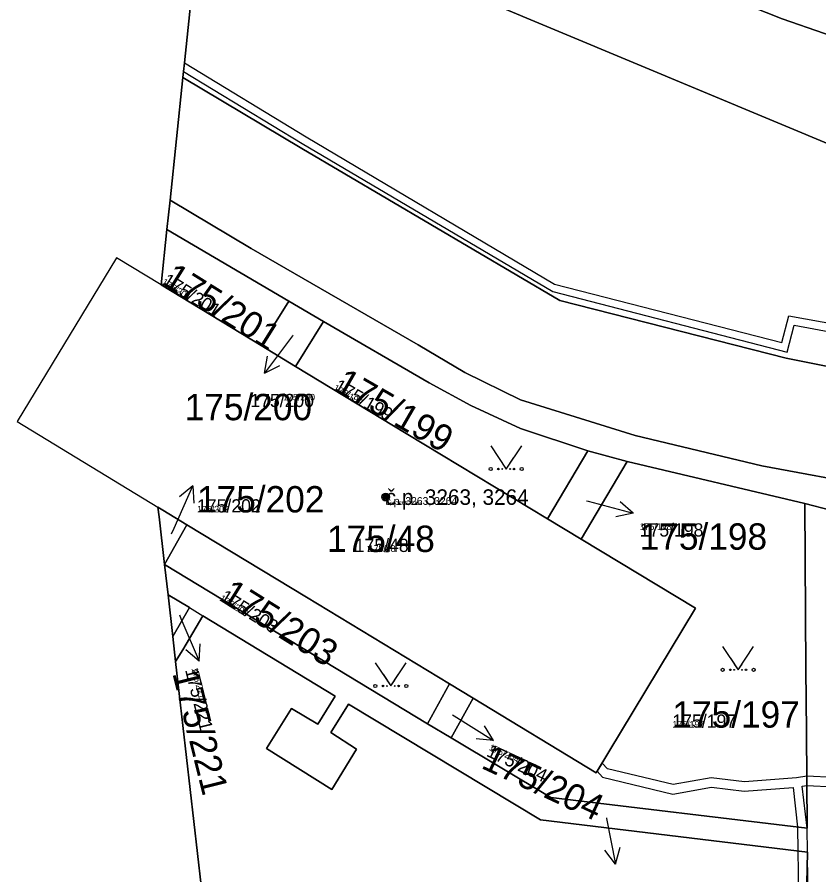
# Model space of a CAD drawing. Extents: x -759873 to -758487, y -975024 to -973516.
# Drawn here: x -759757.9 to -759706.2, y -974633.1 to -974577.8 of the extents above; entities that cross this region are included whole.
import ezdxf

# ---------------------------------------------------------------- set-up
doc = ezdxf.new("R2010")
doc.units = 0
for name, color, linetype in [('KAT_01_hranice KU', 7, 'Continuous'), ('KAT_02_hranice parcel', 7, 'Continuous'), ('KAT_03_1000_st čísla parcelní', 7, 'Continuous'), ('KAT_03_1000_čísla parcelní', 7, 'Continuous'), ('KAT_03_1000_čísla popisná', 7, 'Continuous'), ('KAT_03_250_st čísla parcelní', 7, 'Continuous'), ('KAT_03_250_čísla parcelní', 7, 'Continuous'), ('KAT_03_250_čísla popisná', 7, 'Continuous'), ('KAT_03_500_st čísla parcelní', 7, 'Continuous'), ('KAT_03_500_čísla parcelní', 7, 'Continuous'), ('KAT_03_500_čísla popisná', 7, 'Continuous'), ('KAT_04_vnitřní kresba', 7, 'Continuous'), ('KAT_05_1000_značky kultur', 7, 'Continuous'), ('KAT_05_250_značky kultur', 7, 'Continuous'), ('KAT_05_500_značky kultur', 7, 'Continuous'), ('KAT_07_1000_značky budov', 7, 'Continuous'), ('KAT_07_250_značky budov', 7, 'Continuous'), ('KAT_07_500_značky budov', 7, 'Continuous'), ('KAT_10_věcná břemena', 7, 'Continuous'), ('KAT_12_pomocná šipka', 7, 'Continuous'), ('KAT_14_plocha_budovy', 7, 'Continuous'), ('KAT_14_plocha_pozemek', 7, 'Continuous')]:
    doc.layers.add(name, color=color, linetype=linetype)

msp = doc.modelspace()

# ---------------------------------------------------------------- linework, layer by layer
at = {"layer": 'KAT_01_hranice KU'}
msp.add_lwpolyline([(-759745.87, -974569.1), (-759747.08, -974580.72), (-759747.14, -974581.27), (-759747.18, -974581.65), (-759748.01, -974589.58), (-759748.21, -974591.46), (-759748.58, -974595.04), (-759751.46, -974593.29), (-759757.87, -974603.85), (-759748.79, -974609.36), (-759748.72, -974610), (-759748.37, -974613.06), (-759748.14, -974615.02), (-759747.83, -974617.71), (-759747.65, -974619.33), (-759746, -974633.78), (-759745.86, -974634.95), (-759743.5, -974655.62), (-759746.84, -974662.48), (-759747.59, -974664.02), (-759748.3, -974665.48), (-759749.65, -974668.28)], dxfattribs=at)
at = {"layer": 'KAT_02_hranice parcel'}
for p, q in [((-759748.01, -974589.58), (-759747.18, -974581.65)), ((-759748.21, -974591.46), (-759748.01, -974589.58)), ((-759748.58, -974595.04), (-759748.21, -974591.46)), ((-759748.21, -974591.46), (-759740.34, -974596.08)), ((-759751.46, -974593.29), (-759757.87, -974603.85)), ((-759748.58, -974595.04), (-759751.46, -974593.29)), ((-759742.14, -974598.94), (-759748.58, -974595.04)), ((-759740.34, -974596.08), (-759742.14, -974598.94)), ((-759740.34, -974596.08), (-759738.11, -974597.4)), ((-759738.11, -974597.4), (-759739.92, -974600.29)), ((-759739.92, -974600.29), (-759742.14, -974598.94)), ((-759757.87, -974603.85), (-759748.79, -974609.36)), ((-759721.07, -974605.73), (-759723.67, -974610.12)), ((-759721.07, -974605.73), (-759718.53, -974606.42)), ((-759718.53, -974606.42), (-759721.49, -974611.44)), ((-759718.53, -974606.42), (-759707.06, -974609.14)), ((-759707.06, -974609.14), (-759705.42, -974609.56)), ((-759721.49, -974611.44), (-759723.67, -974610.12)), ((-759748.37, -974613.06), (-759746.92, -974610.5)), ((-759731.41, -974623.34), (-759748.37, -974613.06)), ((-759748.14, -974615.02), (-759748.37, -974613.06)), ((-759747.83, -974617.71), (-759748.14, -974615.02)), ((-759747.65, -974619.33), (-759747.83, -974617.71)), ((-759746, -974633.78), (-759747.65, -974619.33)), ((-759731.41, -974623.34), (-759729.98, -974620.77)), ((-759729.98, -974620.77), (-759728.46, -974621.69)), ((-759728.46, -974621.69), (-759729.87, -974624.24)), ((-759729.87, -974624.24), (-759731.41, -974623.34))]:
    msp.add_line(p, q, dxfattribs=at)
for points in [[(-759745.19, -974562.55), (-759740.43, -974566.11), (-759725.32, -974571.2), (-759708.52, -974577.87), (-759697.61, -974581.66), (-759664.15, -974586.53), (-759642.54, -974589.75), (-759622.82, -974591), (-759601.22, -974591.07), (-759588.97, -974591.35), (-759580.29, -974589.86), (-759566.46, -974586.39), (-759552.88, -974583.63), (-759547.64, -974583.57)], [(-759747.18, -974581.65), (-759747.14, -974581.27), (-759747.08, -974580.72), (-759745.87, -974569.1)], [(-759745.87, -974569.1), (-759700, -974588.25), (-759649.5, -974597.3), (-759602.4, -974597), (-759547.6, -974592.2), (-759547.08, -974592.24)], [(-759747.18, -974581.65), (-759739.5, -974586.23), (-759722.87, -974596.03), (-759708.27, -974599.76), (-759702.25, -974600.96), (-759687.1, -974602.03), (-759663.8, -974603.29), (-759645.06, -974604.23), (-759636.24, -974604.67), (-759636.23, -974604.2), (-759636.16, -974602.4), (-759636.52, -974602.38), (-759636.5, -974601.88), (-759636.4, -974600.27), (-759636.59, -974600.26), (-759636.49, -974598.18), (-759625.38, -974598.56), (-759610.38, -974599.11), (-759596.55, -974599.59)], [(-759748.01, -974589.58), (-759742.78, -974592.68), (-759732.01, -974598.91), (-759728.99, -974600.68), (-759725.4, -974602.45), (-759718.02, -974604.75), (-759709.84, -974606.71), (-759702.63, -974608.03), (-759689.82, -974608.95), (-759677.23, -974609.87), (-759664.06, -974610.49), (-759641.64, -974611.43), (-759620.48, -974612.36), (-759598.5, -974613.15), (-759577.03, -974613.93), (-759558.28, -974614.4), (-759534.22, -974615.1), (-759512.72, -974615.61), (-759490.5, -974616.02), (-759471.82, -974616.25), (-759458.92, -974616), (-759446.09, -974615.46)], [(-759738.11, -974597.4), (-759731.29, -974601.36), (-759728.62, -974602.81), (-759725.41, -974604.3), (-759721.07, -974605.73)], [(-759723.67, -974610.12), (-759732.79, -974604.61), (-759739.92, -974600.29)], [(-759748.79, -974609.36), (-759748.47, -974609.56), (-759746.92, -974610.5)], [(-759748.37, -974613.06), (-759748.72, -974610), (-759748.79, -974609.36)], [(-759707.06, -974609.14), (-759707, -974619.81), (-759706.96, -974623.84), (-759706.91, -974630.08), (-759723.46, -974628.1), (-759729.87, -974624.24)], [(-759746.92, -974610.5), (-759739.2, -974615.18), (-759729.98, -974620.77)], [(-759728.46, -974621.69), (-759720.53, -974626.5), (-759714.13, -974615.89), (-759721.49, -974611.44)], [(-759748.14, -974615.02), (-759746.75, -974615.85), (-759747.83, -974617.71)], [(-759747.65, -974619.33), (-759747.18, -974618.58), (-759745.89, -974616.37), (-759737.35, -974621.56), (-759738.48, -974623.37), (-759740.17, -974622.36), (-759741.79, -974624.94), (-759737.57, -974627.58), (-759735.99, -974624.98), (-759737.64, -974623.91), (-759736.49, -974622.08), (-759724.11, -974629.53), (-759706.9, -974631.61), (-759707.03, -974637.67), (-759706.54, -974647.47), (-759704.69, -974652.23)]]:
    msp.add_lwpolyline(points, dxfattribs=at)
at = {"layer": 'KAT_03_1000_čísla popisná'}
msp.add_circle((-759734.1, -974608.72), 0.25, dxfattribs=at)
at = {"layer": 'KAT_03_250_čísla popisná'}
msp.add_circle((-759734.1, -974608.72), 0.0625, dxfattribs=at)
at = {"layer": 'KAT_03_500_čísla popisná'}
msp.add_circle((-759734.1, -974608.72), 0.125, dxfattribs=at)
at = {"layer": 'KAT_04_vnitřní kresba'}
for p, q in [((-759747.08, -974580.72), (-759739.22, -974585.49)), ((-759747.14, -974581.27), (-759739.48, -974585.92)), ((-759739.22, -974585.49), (-759723.21, -974594.99)), ((-759739.48, -974585.92), (-759723.33, -974595.47)), ((-759723.21, -974594.99), (-759708.56, -974598.76)), ((-759723.33, -974595.47), (-759708.2, -974599.37)), ((-759708.56, -974598.76), (-759708.11, -974597.02)), ((-759708.11, -974597.02), (-759701.56, -974598.24)), ((-759708.2, -974599.37), (-759707.75, -974597.63)), ((-759707.75, -974597.63), (-759702.1, -974598.7)), ((-759746.75, -974615.85), (-759745.89, -974616.37))]:
    msp.add_line(p, q, dxfattribs=at)
at = {"layer": 'KAT_05_1000_značky kultur'}
for points in [[(-759727.33, -974605.409), (-759726.33, -974606.91), (-759725.33, -974605.409)], [(-759712.37, -974618.359), (-759711.37, -974619.86), (-759710.37, -974618.359)], [(-759734.77, -974619.399), (-759733.77, -974620.9), (-759732.77, -974619.399)]]:
    msp.add_lwpolyline(points, dxfattribs=at)
for centre in [(-759727.33, -974606.909), (-759725.33, -974606.909), (-759712.37, -974619.859), (-759710.37, -974619.859), (-759734.77, -974620.899), (-759732.77, -974620.899)]:
    msp.add_circle(centre, 0.1, dxfattribs=at)
at = {"layer": 'KAT_05_250_značky kultur'}
for points in [[(-759726.58, -974606.535), (-759726.33, -974606.91), (-759726.08, -974606.535)], [(-759711.62, -974619.485), (-759711.37, -974619.86), (-759711.12, -974619.485)], [(-759734.02, -974620.525), (-759733.77, -974620.9), (-759733.52, -974620.525)]]:
    msp.add_lwpolyline(points, dxfattribs=at)
for centre in [(-759726.58, -974606.91), (-759726.08, -974606.91), (-759711.62, -974619.86), (-759711.12, -974619.86), (-759734.02, -974620.9), (-759733.52, -974620.9)]:
    msp.add_circle(centre, 0.025, dxfattribs=at)
at = {"layer": 'KAT_05_500_značky kultur'}
for points in [[(-759726.83, -974606.16), (-759726.33, -974606.91), (-759725.83, -974606.16)], [(-759711.87, -974619.11), (-759711.37, -974619.86), (-759710.87, -974619.11)], [(-759734.27, -974620.15), (-759733.77, -974620.9), (-759733.27, -974620.15)]]:
    msp.add_lwpolyline(points, dxfattribs=at)
for centre in [(-759726.83, -974606.91), (-759725.83, -974606.91), (-759711.87, -974619.86), (-759710.87, -974619.86), (-759734.27, -974620.9), (-759733.27, -974620.9)]:
    msp.add_circle(centre, 0.05, dxfattribs=at)
at = {"layer": 'KAT_07_1000_značky budov'}
msp.add_circle((-759734.107, -974608.719), 0.175, dxfattribs=at)
at = {"layer": 'KAT_07_250_značky budov'}
msp.add_circle((-759734.102, -974608.72), 0.0437, dxfattribs=at)
at = {"layer": 'KAT_07_500_značky budov'}
msp.add_circle((-759734.103, -974608.72), 0.0875, dxfattribs=at)
at = {"layer": 'KAT_10_věcná břemena'}
for points in [[(-759705.2, -974626.81), (-759706.94, -974626.72), (-759707.61, -974626.82), (-759710.96, -974627.08), (-759713.11, -974626.82), (-759715.57, -974627.26), (-759719.8, -974626.24), (-759720.15, -974625.87), (-759720.47, -974626.4), (-759720.12, -974626.78), (-759715.59, -974627.88), (-759713.09, -974627.42), (-759710.98, -974627.68), (-759707.83, -974627.44), (-759707.55, -974630), (-759707.52, -974631.53), (-759707.43, -974637.04)], [(-759706.83, -974637.42), (-759706.9, -974631.61), (-759706.91, -974630.08), (-759707.24, -974627.37), (-759706.93, -974627.32), (-759705.19, -974627.41)]]:
    msp.add_lwpolyline(points, dxfattribs=at)
at = {"layer": 'KAT_12_pomocná šipka'}
for p, q in [((-759740.12, -974598.33), (-759741.926, -974600.727)), ((-759740.08, -974598.28), (-759740.12, -974598.33)), ((-759741.926, -974600.727), (-759741.723, -974599.626)), ((-759741.926, -974600.727), (-759740.923, -974600.228)), ((-759747.75, -974610.73), (-759746.529, -974607.988)), ((-759746.529, -974607.988), (-759747.394, -974608.7)), ((-759746.529, -974607.988), (-759746.479, -974609.107)), ((-759721.14, -974608.97), (-759721.05, -974608.99)), ((-759721.05, -974608.99), (-759718.151, -974609.767)), ((-759718.151, -974609.767), (-759718.989, -974609.024)), ((-759718.151, -974609.767), (-759719.248, -974609.991)), ((-759747.91, -974611.1), (-759747.75, -974610.73)), ((-759747.4, -974616.32), (-759747.31, -974616.54)), ((-759747.31, -974616.54), (-759746.137, -974619.302)), ((-759746.137, -974619.302), (-759746.068, -974618.185)), ((-759746.137, -974619.302), (-759746.99, -974618.576)), ((-759729.79, -974622.77), (-759729.69, -974622.83)), ((-759729.69, -974622.83), (-759727.145, -974624.42)), ((-759727.145, -974624.42), (-759727.729, -974623.465)), ((-759727.145, -974624.42), (-759728.26, -974624.314)), ((-759719.86, -974629.4), (-759719.85, -974629.44)), ((-759719.85, -974629.44), (-759719.277, -974632.386)), ((-759719.277, -974632.386), (-759719.96, -974631.498)), ((-759719.277, -974632.386), (-759718.977, -974631.307))]:
    msp.add_line(p, q, dxfattribs=at)
at = {"layer": 'KAT_14_plocha_budovy'}
msp.add_lwpolyline([(-759728.46, -974621.69), (-759720.53, -974626.5), (-759714.13, -974615.89), (-759721.49, -974611.44), (-759723.67, -974610.12), (-759732.79, -974604.61), (-759739.92, -974600.29), (-759742.14, -974598.94), (-759748.58, -974595.04), (-759751.46, -974593.29), (-759757.87, -974603.85), (-759748.79, -974609.36), (-759748.47, -974609.56), (-759746.92, -974610.5), (-759739.2, -974615.18), (-759729.98, -974620.77)], close=True, dxfattribs=at)
at = {"layer": 'KAT_14_plocha_pozemek'}
for points in [[(-759601.22, -974591.07), (-759588.97, -974591.35), (-759580.29, -974589.86), (-759566.46, -974586.39), (-759552.88, -974583.63), (-759547.64, -974583.57), (-759550.22, -974544.33), (-759551.48, -974544.27), (-759563.58, -974549.84), (-759564.84, -974554.11), (-759642.97, -974554.16), (-759688.61, -974551.58), (-759703.8, -974545.25), (-759742.76, -974539.26), (-759745.19, -974562.55), (-759740.43, -974566.11), (-759725.32, -974571.2), (-759708.52, -974577.87), (-759697.61, -974581.66), (-759664.15, -974586.53), (-759642.54, -974589.75), (-759622.82, -974591)], [(-759547.08, -974592.24), (-759547.64, -974583.57), (-759552.88, -974583.63), (-759566.46, -974586.39), (-759580.29, -974589.86), (-759588.97, -974591.35), (-759601.22, -974591.07), (-759622.82, -974591), (-759642.54, -974589.75), (-759664.15, -974586.53), (-759697.61, -974581.66), (-759708.52, -974577.87), (-759725.32, -974571.2), (-759740.43, -974566.11), (-759745.19, -974562.55), (-759745.87, -974569.1), (-759700, -974588.25), (-759649.5, -974597.3), (-759602.4, -974597), (-759547.6, -974592.2)], [(-759748.21, -974591.46), (-759748.58, -974595.04), (-759742.14, -974598.94), (-759740.34, -974596.08)], [(-759720.53, -974626.5), (-759714.13, -974615.89), (-759721.49, -974611.44), (-759723.67, -974610.12), (-759732.79, -974604.61), (-759739.92, -974600.29), (-759742.14, -974598.94), (-759748.58, -974595.04), (-759751.46, -974593.29), (-759757.87, -974603.85), (-759748.79, -974609.36), (-759748.47, -974609.56), (-759746.92, -974610.5), (-759739.2, -974615.18), (-759729.98, -974620.77), (-759728.46, -974621.69)], [(-759738.11, -974597.4), (-759740.34, -974596.08), (-759742.14, -974598.94), (-759739.92, -974600.29)], [(-759721.07, -974605.73), (-759725.41, -974604.3), (-759728.62, -974602.81), (-759731.29, -974601.36), (-759738.11, -974597.4), (-759739.92, -974600.29), (-759732.79, -974604.61), (-759723.67, -974610.12)], [(-759721.49, -974611.44), (-759718.53, -974606.42), (-759721.07, -974605.73), (-759723.67, -974610.12)], [(-759721.49, -974611.44), (-759714.13, -974615.89), (-759720.53, -974626.5), (-759728.46, -974621.69), (-759729.87, -974624.24), (-759723.46, -974628.1), (-759706.91, -974630.08), (-759706.96, -974623.84), (-759707, -974619.81), (-759707.06, -974609.14), (-759718.53, -974606.42)], [(-759746.92, -974610.5), (-759748.47, -974609.56), (-759748.79, -974609.36), (-759748.72, -974610), (-759748.37, -974613.06)], [(-759748.37, -974613.06), (-759731.41, -974623.34), (-759729.98, -974620.77), (-759739.2, -974615.18), (-759746.92, -974610.5)], [(-759747.83, -974617.71), (-759746.75, -974615.85), (-759748.14, -974615.02)], [(-759729.87, -974624.24), (-759728.46, -974621.69), (-759729.98, -974620.77), (-759731.41, -974623.34)]]:
    msp.add_lwpolyline(points, close=True, dxfattribs=at)
for points in [[(-759700, -974588.25), (-759745.87, -974569.1), (-759747.08, -974580.72), (-759747.14, -974581.27), (-759747.18, -974581.65), (-759739.5, -974586.23), (-759722.87, -974596.03), (-759708.27, -974599.76), (-759702.25, -974600.96)], [(-759702.25, -974600.96), (-759708.27, -974599.76), (-759722.87, -974596.03), (-759739.5, -974586.23), (-759747.18, -974581.65), (-759748.01, -974589.58), (-759742.78, -974592.68), (-759732.01, -974598.91), (-759728.99, -974600.68), (-759725.4, -974602.45), (-759718.02, -974604.75), (-759709.84, -974606.71), (-759702.63, -974608.03)], [(-759702.63, -974608.03), (-759709.84, -974606.71), (-759718.02, -974604.75), (-759725.4, -974602.45), (-759728.99, -974600.68), (-759732.01, -974598.91), (-759742.78, -974592.68), (-759748.01, -974589.58), (-759748.21, -974591.46), (-759740.34, -974596.08), (-759738.11, -974597.4), (-759731.29, -974601.36), (-759728.62, -974602.81), (-759725.41, -974604.3), (-759721.07, -974605.73), (-759718.53, -974606.42), (-759707.06, -974609.14), (-759705.42, -974609.56)], [(-759705.42, -974609.56), (-759707.06, -974609.14), (-759707, -974619.81), (-759706.96, -974623.84), (-759706.91, -974630.08), (-759723.46, -974628.1), (-759729.87, -974624.24), (-759731.41, -974623.34), (-759748.37, -974613.06), (-759748.14, -974615.02), (-759746.75, -974615.85), (-759747.83, -974617.71), (-759747.65, -974619.33), (-759747.18, -974618.58), (-759745.89, -974616.37), (-759737.35, -974621.56), (-759738.48, -974623.37)], [(-759707.03, -974637.67), (-759706.9, -974631.61), (-759724.11, -974629.53), (-759736.49, -974622.08), (-759737.64, -974623.91), (-759735.99, -974624.98), (-759737.57, -974627.58), (-759741.79, -974624.94), (-759740.17, -974622.36), (-759738.48, -974623.37), (-759737.35, -974621.56), (-759745.89, -974616.37), (-759747.18, -974618.58), (-759747.65, -974619.33), (-759746, -974633.78)], [(-759738.48, -974623.37), (-759740.17, -974622.36), (-759741.79, -974624.94), (-759737.57, -974627.58), (-759735.99, -974624.98), (-759737.64, -974623.91), (-759736.49, -974622.08), (-759724.11, -974629.53), (-759706.9, -974631.61), (-759707.03, -974637.67), (-759706.54, -974647.47), (-759704.69, -974652.23)]]:
    msp.add_lwpolyline(points, dxfattribs=at)

# ---------------------------------------------------------------- texts
at = {"layer": 'KAT_03_1000_st čísla parcelní'}
msp.add_text('175/48', height=1.7, dxfattribs=at).set_placement((-759737.885, -974612.26))
at = {"layer": 'KAT_03_1000_čísla parcelní'}
for s, rotation, p in [('175/201', 328, (-759748.58, -974594.96)), ('175/199', 330, (-759737.515, -974601.796)), ('175/203', 328, (-759744.86, -974615.36)), ('175/221', 284, (-759747.869, -974620.075)), ('175/204', 335, (-759728.017, -974626.167))]:
    msp.add_text(s, height=1.7, rotation=rotation, dxfattribs=at).set_placement(p)
for s, p in [('175/200', (-759747.066, -974603.763)), ('175/202', (-759746.27, -974609.71)), ('175/198', (-759717.72, -974612.113)), ('175/197', (-759715.61, -974623.59))]:
    msp.add_text(s, height=1.7, dxfattribs=at).set_placement(p)
at = {"layer": 'KAT_03_1000_čísla popisná'}
msp.add_text('č.p. 3263, 3264', height=1, dxfattribs=at).set_placement((-759734.1, -974609.22))
at = {"layer": 'KAT_03_250_st čísla parcelní'}
msp.add_text('175/48', height=0.425, dxfattribs=at).set_placement((-759735.201, -974612.26))
at = {"layer": 'KAT_03_250_čísla parcelní'}
for s, rotation, p in [('175/201', 328, (-759748.58, -974594.96)), ('175/199', 330, (-759737.515, -974601.796)), ('175/203', 328, (-759744.86, -974615.36)), ('175/221', 284, (-759746.632, -974619.767)), ('175/204', 335, (-759727.478, -974625.011))]:
    msp.add_text(s, height=0.425, rotation=rotation, dxfattribs=at).set_placement(p)
for s, p in [('175/200', (-759740.715, -974602.488)), ('175/202', (-759746.27, -974609.71)), ('175/198', (-759717.72, -974610.838)), ('175/197', (-759715.61, -974623.59))]:
    msp.add_text(s, height=0.425, dxfattribs=at).set_placement(p)
at = {"layer": 'KAT_03_250_čísla popisná'}
msp.add_text('č.p. 3263, 3264', height=0.25, dxfattribs=at).set_placement((-759734.1, -974609.22))
at = {"layer": 'KAT_03_500_st čísla parcelní'}
msp.add_text('175/48', height=0.85, dxfattribs=at).set_placement((-759736.096, -974612.26))
at = {"layer": 'KAT_03_500_čísla parcelní'}
for s, rotation, p in [('175/201', 328, (-759748.58, -974594.96)), ('175/199', 330, (-759737.515, -974601.796)), ('175/203', 328, (-759744.86, -974615.36)), ('175/221', 284, (-759747.044, -974619.869)), ('175/204', 335, (-759727.658, -974625.397))]:
    msp.add_text(s, height=0.85, rotation=rotation, dxfattribs=at).set_placement(p)
for s, p in [('175/200', (-759742.832, -974602.913)), ('175/202', (-759746.27, -974609.71)), ('175/198', (-759717.72, -974611.263)), ('175/197', (-759715.61, -974623.59))]:
    msp.add_text(s, height=0.85, dxfattribs=at).set_placement(p)
at = {"layer": 'KAT_03_500_čísla popisná'}
msp.add_text('č.p. 3263, 3264', height=0.5, dxfattribs=at).set_placement((-759734.1, -974609.22))

doc.saveas('drawing.dxf')
